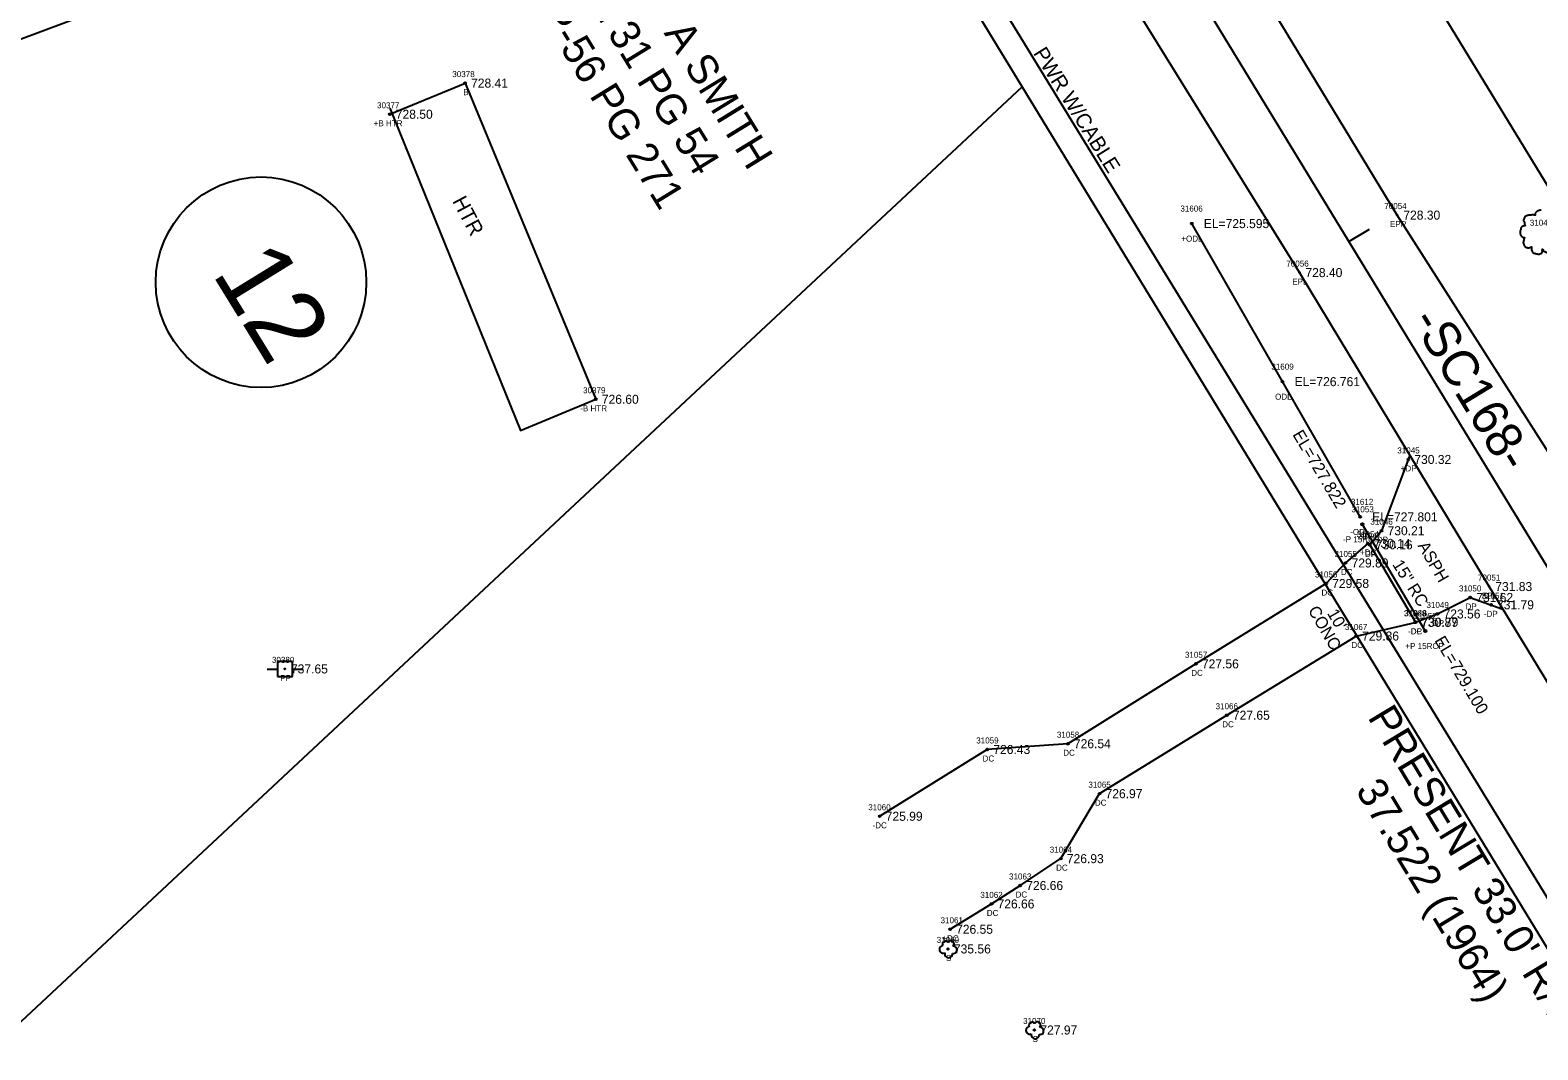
# Model space of a CAD drawing. Extents: x 1375131 to 1378678, y 999028 to 1004053.
# Drawn here: x 1377489.3 to 1377739.9, y 1000960.8 to 1001130.3 of the extents above; entities that cross this region are included whole.
import ezdxf

# ---------------------------------------------------------------- set-up
doc = ezdxf.new("R2010")
doc.units = 0
for name, color, linetype in [('RD_EX_Bldg', 7, 'Continuous'), ('RD_EX_Bldg_txCode', 7, 'Continuous'), ('RD_EX_Conc', 7, 'Continuous'), ('RD_EX_Conc_txCode', 7, 'Continuous'), ('RD_EX_DR_Pipe', 7, 'Continuous'), ('RD_EX_DR_Pipe_txCode', 7, 'Continuous'), ('RD_EX_Driveway', 7, 'Continuous'), ('RD_EX_Driveway_txCode', 7, 'Continuous'), ('RD_EX_DV_Prop', 7, 'Continuous'), ('RD_EX_DV_TX_Prop(Owner ID)', 7, 'Continuous'), ('RD_EX_H2O', 7, 'Continuous'), ('RD_EX_H2O_txCode', 7, 'Continuous'), ('RD_EX_Road', 7, 'Continuous'), ('RD_EX_Road_txCode', 7, 'Continuous'), ('RD_EX_RW', 7, 'Continuous'), ('RD_EX_RW_TX', 7, 'Continuous'), ('RD_EX_SU_Elec', 7, 'Continuous'), ('RD_EX_TX_Bldg_ELEV', 7, 'Continuous'), ('RD_EX_TX_Conc_ELEV', 7, 'Continuous'), ('RD_EX_TX_Driveway_ELEV', 7, 'Continuous'), ('RD_EX_TX_H2O_ELEV', 7, 'Continuous'), ('RD_EX_TX_Road_ELEV', 7, 'Continuous'), ('RD_EX_TX_VEG_ELEV', 7, 'Continuous'), ('RD_EX_UT', 7, 'Continuous'), ('RD_EX_UT_txCode', 7, 'Continuous'), ('RD_EX_VEG', 7, 'Continuous'), ('RD_EX_VEG_txCode', 7, 'Continuous'), ('RD_HC_Cl', 7, 'Continuous'), ('RD_HC_Data', 7, 'Continuous'), ('RD_HC_Data_Tic', 7, 'Continuous'), ('RD_HC_Survey_ELEV', 7, 'Continuous'), ('RD_SMD_Locator', 7, 'Continuous'), ('RD_TX_Bldg', 7, 'Continuous'), ('RD_TX_Drainage', 7, 'Continuous'), ('RD_TX_Misc2', 7, 'Continuous'), ('RD_TX_Pipe_ElevEX', 7, 'Continuous'), ('RD_TX_Utilities', 7, 'Continuous')]:
    doc.layers.add(name, color=color, linetype=linetype)

msp = doc.modelspace()

# ---------------------------------------------------------------- linework, layer by layer
at = {"layer": 'RD_EX_Bldg'}
for points in [[(1377549.09, 1001116.29), (1377561.6, 1001121.46), (1377583.34, 1001068.93)], [(1377549.09, 1001117.29), (1377570.83, 1001063.76), (1377583.34, 1001068.93)]]:
    msp.add_lwpolyline(points, dxfattribs=at)
at = {"layer": 'RD_EX_Conc'}
for points in [[(1377711.66, 1001044.99), (1377707.98, 1001041.73), (1377704.75, 1001038.32), (1377683.1, 1001024.97), (1377661.82, 1001011.7), (1377648.42, 1001010.74), (1377630.53, 1000999.64)], [(1377642.23, 1000980.87), (1377649.12, 1000985.08), (1377653.89, 1000988.14), (1377660.64, 1000992.6), (1377667.08, 1001003.4), (1377688.25, 1001016.43), (1377709.73, 1001029.59), (1377719.53, 1001031.86)]]:
    msp.add_lwpolyline(points, dxfattribs=at)
at = {"layer": 'RD_EX_DR_Pipe'}
msp.add_line((1377721.23, 1001030.43), (1377710.78, 1001048.15), dxfattribs=at)
at = {"layer": 'RD_EX_Driveway'}
msp.add_lwpolyline([(1377718.67, 1001059.62), (1377713.96, 1001047.09), (1377711.99, 1001044.74), (1377719.6, 1001031.89), (1377723.27, 1001033.26), (1377728.7, 1001036), (1377734.14, 1001034.08)], dxfattribs=at)
at = {"layer": 'RD_EX_DV_Prop'}
for p, q in [((1377290.9, 1001055.28), (1377619.37, 1001177.98)), ((1377654.21, 1001120.83), (1377445.16, 1000925.79))]:
    msp.add_line(p, q, dxfattribs=at)
at = {"layer": 'RD_EX_DV_TX_Prop(Owner ID)'}
msp.add_circle((1377527.68, 1001088.37), 17.5, dxfattribs=at)
at = {"layer": 'RD_EX_H2O'}
msp.add_lwpolyline([(1377710.4, 1001049.39), (1377697.5, 1001071.86), (1377682.41, 1001098.12)], dxfattribs=at)
at = {"layer": 'RD_EX_Road'}
for points in [[(1377899.67, 1000800.29), (1377898.72, 1000801.84), (1377870.31, 1000849.94), (1377847.28, 1000887.89), (1377815.15, 1000940.58), (1377781.51, 1000995.26), (1377748.62, 1001049.21), (1377716.58, 1001099.53), (1377686.67, 1001148.78), (1377656.47, 1001199.11), (1377629.54, 1001244.18), (1377599.89, 1001292.67), (1377570.87, 1001341.43), (1377539.83, 1001392.47), (1377511.01, 1001440.31), (1377480.72, 1001490), (1377449.73, 1001541.49), (1377420.9, 1001591.95), (1377390.45, 1001644.41)], [(1377883.75, 1000788.5), (1377882.63, 1000790.22), (1377852.26, 1000839.6), (1377828.46, 1000879.31), (1377797, 1000930.66), (1377763.07, 1000986.65), (1377731.87, 1001037.81), (1377700.31, 1001089.98), (1377670.43, 1001138.24), (1377639.73, 1001190.03), (1377611.89, 1001234.23), (1377582.78, 1001282.57), (1377552.22, 1001331.03), (1377522.24, 1001382.35), (1377494.26, 1001430.19), (1377463.17, 1001481.14), (1377433.42, 1001531.29), (1377403.14, 1001580.98), (1377371.36, 1001632.19)]]:
    msp.add_lwpolyline(points, dxfattribs=at)
at = {"layer": 'RD_EX_RW'}
for p, q in [((1377592.75, 1001348.44), (1377983.57, 1000707.36)), ((1377536.4, 1001314.08), (1377927.22, 1000673.01))]:
    msp.add_line(p, q, dxfattribs=at)
at = {"layer": 'RD_EX_SU_Elec'}
msp.add_lwpolyline([(1377525.76, 1001454.69), (1377578.78, 1001251.81), (1377798.03, 1000893.79)], dxfattribs=at)
at = {"layer": 'RD_EX_UT'}
for p, q in [((1377528.69, 1001024.1), (1377530.42, 1001024.1)), ((1377532.9, 1001025.38), (1377530.4, 1001025.38)), ((1377530.4, 1001025.38), (1377530.4, 1001022.88)), ((1377532.87, 1001024.1), (1377534.69, 1001024.1)), ((1377532.9, 1001022.88), (1377532.9, 1001025.38)), ((1377530.4, 1001022.88), (1377532.9, 1001022.88))]:
    msp.add_line(p, q, dxfattribs=at)
at = {"layer": 'RD_EX_VEG'}
for centre in [(1377641.87, 1000977.6), (1377656.24, 1000964.13)]:
    msp.add_circle(centre, 0.125, dxfattribs=at)
for centre, radius, start, end in [((1377641.5, 1000978.37), 0.542, 34.9763, 204.756), ((1377642.39, 1000978.45), 0.497, 308.7626, 152.0467), ((1377641.08, 1000977.52), 0.628, 96.4518, 294.734), ((1377641.99, 1000976.8), 0.659, 166.8827, 5.7589), ((1377642.78, 1000977.46), 0.609, 256.5667, 98.1046), ((1377655.46, 1000964.06), 0.628, 96.4518, 294.734), ((1377655.88, 1000964.91), 0.542, 34.9763, 204.756), ((1377656.37, 1000963.33), 0.659, 166.8827, 5.7589), ((1377656.77, 1000964.98), 0.497, 308.7626, 152.0467), ((1377657.16, 1000963.99), 0.609, 256.5667, 98.1046)]:
    msp.add_arc(centre, radius, start, end, dxfattribs=at)
msp.add_spline([(1377740.51, 1001100.34), (1377740.36, 1001100.35), (1377740.2, 1001100.3), (1377740.07, 1001100.25), (1377739.96, 1001100.22), (1377739.85, 1001100.17), (1377739.7, 1001100.08), (1377739.59, 1001099.98), (1377739.52, 1001099.85), (1377739.5, 1001099.74), (1377739.47, 1001099.6), (1377739.47, 1001099.52), (1377739.41, 1001099.5), (1377739.34, 1001099.52), (1377739.21, 1001099.55), (1377739.09, 1001099.55), (1377738.96, 1001099.55), (1377738.79, 1001099.54), (1377738.61, 1001099.54), (1377738.47, 1001099.52), (1377738.31, 1001099.49), (1377738.12, 1001099.43), (1377737.95, 1001099.37), (1377737.8, 1001099.24), (1377737.67, 1001099), (1377737.61, 1001098.83), (1377737.54, 1001098.7), (1377737.61, 1001098.48), (1377737.7, 1001098.3), (1377737.71, 1001098.2), (1377737.75, 1001097.99), (1377737.8, 1001097.88), (1377737.86, 1001097.78), (1377737.82, 1001097.77), (1377737.64, 1001097.74), (1377737.49, 1001097.69), (1377737.27, 1001097.58), (1377737.16, 1001097.47), (1377737.11, 1001097.3), (1377737.1, 1001097.13), (1377737.05, 1001097.03), (1377737.01, 1001096.89), (1377737, 1001096.85), (1377736.98, 1001096.69), (1377737.03, 1001096.47), (1377737.04, 1001096.29), (1377737.1, 1001096.18), (1377737.17, 1001096.09), (1377737.26, 1001095.97), (1377737.46, 1001095.86), (1377737.62, 1001095.81), (1377737.72, 1001095.79), (1377737.64, 1001095.54), (1377737.61, 1001095.37), (1377737.55, 1001095.17), (1377737.55, 1001095.13), (1377737.52, 1001094.89), (1377737.6, 1001094.73), (1377737.64, 1001094.54), (1377737.72, 1001094.43), (1377737.86, 1001094.28), (1377738.02, 1001094.17), (1377738.27, 1001094.11), (1377738.47, 1001094.12), (1377738.76, 1001094.21), (1377738.89, 1001094.24), (1377738.87, 1001094.16), (1377738.89, 1001093.97), (1377738.89, 1001093.76), (1377738.96, 1001093.59), (1377739.01, 1001093.46), (1377739.09, 1001093.33), (1377739.25, 1001093.22), (1377739.45, 1001093.18), (1377739.66, 1001093.11), (1377739.89, 1001093.07), (1377740.14, 1001093.06), (1377740.44, 1001093.13), (1377740.57, 1001093.19), (1377740.62, 1001093.28), (1377740.72, 1001093.47), (1377740.7, 1001093.58), (1377740.71, 1001093.88), (1377740.76, 1001093.79), (1377740.85, 1001093.62), (1377741.1, 1001093.47), (1377741.3, 1001093.38), (1377741.54, 1001093.31), (1377741.69, 1001093.27), (1377741.92, 1001093.31), (1377742.11, 1001093.34), (1377742.3, 1001093.41), (1377742.45, 1001093.54), (1377742.54, 1001093.68), (1377742.56, 1001093.82), (1377742.6, 1001094.01), (1377742.62, 1001094.09)], degree=3, dxfattribs=at)
at = {"layer": 'RD_HC_Cl'}
msp.add_line((1377564.57, 1001331.26), (1377955.4, 1000690.18), dxfattribs=at)
at = {"layer": 'RD_HC_Data_Tic'}
msp.add_line((1377708.53, 1001095.13), (1377711.94, 1001097.22), dxfattribs=at)
at = {"layer": 'RD_SMD_Locator'}
for centre, radius in [((1377561.6, 1001121.46), 0.15), ((1377549.09, 1001116.29), 0.15), ((1377716.58, 1001099.53), 0.075), ((1377682.41, 1001098.12), 0.15), ((1377700.31, 1001089.98), 0.075), ((1377697.5, 1001071.86), 0.15), ((1377583.34, 1001068.93), 0.15), ((1377718.41, 1001058.93), 0.15), ((1377710.4, 1001049.39), 0.15), ((1377710.78, 1001048.15), 0.2), ((1377713.96, 1001047.09), 0.15), ((1377711.66, 1001044.99), 0.15), ((1377711.99, 1001044.74), 0.15), ((1377707.98, 1001041.73), 0.15), ((1377704.75, 1001038.32), 0.15), ((1377728.7, 1001036), 0.15), ((1377731.87, 1001037.81), 0.075), ((1377723.27, 1001033.26), 0.15), ((1377732.16, 1001034.78), 0.15), ((1377719.53, 1001031.86), 0.15), ((1377719.6, 1001031.89), 0.15), ((1377709.73, 1001029.59), 0.15), ((1377721.23, 1001030.43), 0.2), ((1377531.66, 1001024.13), 0.075), ((1377683.1, 1001024.97), 0.15), ((1377688.25, 1001016.43), 0.15), ((1377648.42, 1001010.74), 0.15), ((1377661.82, 1001011.7), 0.15), ((1377667.08, 1001003.4), 0.15), ((1377630.53, 1000999.64), 0.15), ((1377660.64, 1000992.6), 0.15), ((1377653.89, 1000988.14), 0.15), ((1377649.12, 1000985.08), 0.15), ((1377642.23, 1000980.87), 0.15), ((1377641.87, 1000977.6), 0.075), ((1377656.24, 1000964.13), 0.075)]:
    msp.add_circle(centre, radius, dxfattribs=at)

# ---------------------------------------------------------------- texts
at = {"layer": 'RD_EX_Bldg_txCode'}
for s, p in [('30378', (1377559.48, 1001122.46)), ('B', (1377561.29, 1001119.46)), ('30377', (1377546.97, 1001117.29)), ('+B HTR', (1377546.41, 1001114.29)), ('30379', (1377581.22, 1001069.93)), ('-B HTR', (1377580.74, 1001066.93))]:
    msp.add_text(s, height=1, dxfattribs=at).set_placement(p)
at = {"layer": 'RD_EX_Conc_txCode'}
for s, p in [('31054', (1377709.82, 1001045.99)), ('31055', (1377706.14, 1001042.73)), ('+DC', (1377710.39, 1001042.99)), ('31056', (1377702.89, 1001039.32)), ('DC', (1377707.2, 1001039.73)), ('DC', (1377703.97, 1001036.32)), ('31068', (1377717.67, 1001032.86)), ('31067', (1377707.87, 1001030.59)), ('-DC', (1377718.34, 1001029.86)), ('DC', (1377708.95, 1001027.59)), ('31057', (1377681.27, 1001025.97)), ('DC', (1377682.32, 1001022.97)), ('31066', (1377686.37, 1001017.43)), ('31058', (1377659.99, 1001012.7)), ('DC', (1377687.47, 1001014.43)), ('31059', (1377646.58, 1001011.74)), ('DC', (1377647.64, 1001008.74)), ('DC', (1377661.04, 1001009.7)), ('31065', (1377665.22, 1001004.4)), ('31060', (1377628.63, 1001000.64)), ('DC', (1377666.3, 1001001.4)), ('-DC', (1377629.34, 1000997.64)), ('31064', (1377658.79, 1000993.6)), ('DC', (1377659.86, 1000990.6)), ('31063', (1377652.03, 1000989.14)), ('31062', (1377647.26, 1000986.08)), ('DC', (1377653.11, 1000986.14)), ('DC', (1377648.34, 1000983.08)), ('31061', (1377640.65, 1000981.87)), ('+DC', (1377640.96, 1000978.87))]:
    msp.add_text(s, height=1, dxfattribs=at).set_placement(p)
at = {"layer": 'RD_EX_DR_Pipe_txCode'}
for s, p in [('31053', (1377708.95, 1001050.15)), ('-P 15RCP', (1377707.56, 1001045.15)), ('31052', (1377719.4, 1001032.43)), ('+P 15RCP', (1377717.93, 1001027.43))]:
    msp.add_text(s, height=1, dxfattribs=at).set_placement(p)
at = {"layer": 'RD_EX_Driveway_txCode'}
for s, p in [('31045', (1377716.58, 1001059.93)), ('+DP', (1377717.14, 1001056.93)), ('31046', (1377712.1, 1001048.09)), ('31047', (1377710.15, 1001045.74)), ('DP', (1377713.18, 1001045.09)), ('DP', (1377711.21, 1001042.74)), ('31050', (1377726.83, 1001037)), ('31051', (1377730.6, 1001035.78)), ('31048', (1377717.76, 1001032.89)), ('31049', (1377721.43, 1001034.26)), ('DP', (1377727.92, 1001034)), ('-DP', (1377730.97, 1001032.78)), ('DP', (1377718.82, 1001029.89)), ('DP', (1377722.49, 1001031.26))]:
    msp.add_text(s, height=1, dxfattribs=at).set_placement(p)
at = {"layer": 'RD_EX_DV_TX_Prop(Owner ID)'}
for s, height, p in [('DAVID A SMITH', 5, (1377582.9, 1001148.79)), ('PB P-56 PG 271', 5, (1377568.17, 1001142.21)), ('DB 731 PG 54', 5, (1377577.39, 1001142.47)), ('12', 12.5, (1377519.42, 1001089.87))]:
    msp.add_text(s, height=height, rotation=301.5778, dxfattribs=at).set_placement(p)
at = {"layer": 'RD_EX_H2O_txCode'}
for s, p in [('31606', (1377680.52, 1001100.12)), ('+ODL', (1377680.67, 1001095.12)), ('31609', (1377695.64, 1001073.86)), ('ODL', (1377696.26, 1001068.86)), ('31612', (1377708.87, 1001051.39)), ('-ODL', (1377708.75, 1001046.39))]:
    msp.add_text(s, height=1, dxfattribs=at).set_placement(p)
at = {"layer": 'RD_EX_Road_txCode'}
for s, p in [('70054', (1377714.42, 1001100.53)), ('EPR', (1377715.35, 1001097.53)), ('70056', (1377698.13, 1001090.98)), ('EPL', (1377699.11, 1001087.98)), ('70051', (1377729.99, 1001038.81)), ('EPL', (1377730.66, 1001035.81))]:
    msp.add_text(s, height=1, dxfattribs=at).set_placement(p)
at = {"layer": 'RD_EX_RW_TX'}
for s, p in [("PRESENT 33.0' R/W", (1377711.56, 1001016.12)), ('37.522 (1964)', (1377709.55, 1001003.97))]:
    msp.add_text(s, height=5, rotation=301.1045, dxfattribs=at).set_placement(p)
at = {"layer": 'RD_EX_TX_Bldg_ELEV'}
for s, p in [('728.41', (1377562.6, 1001120.71)), ('728.50', (1377550.09, 1001115.54)), ('726.60', (1377584.34, 1001068.18))]:
    msp.add_text(s, height=1.5, dxfattribs=at).set_placement(p)
at = {"layer": 'RD_EX_TX_Conc_ELEV'}
for s, p in [('730.14', (1377712.66, 1001044.24)), ('729.89', (1377708.98, 1001040.98)), ('729.58', (1377705.75, 1001037.57)), ('730.87', (1377720.53, 1001031.11)), ('729.86', (1377710.73, 1001028.84)), ('727.56', (1377684.1, 1001024.22)), ('727.65', (1377689.25, 1001015.68)), ('726.43', (1377649.42, 1001009.99)), ('726.54', (1377662.82, 1001010.95)), ('726.97', (1377668.08, 1001002.65)), ('725.99', (1377631.53, 1000998.89)), ('726.93', (1377661.64, 1000991.85)), ('726.66', (1377654.89, 1000987.39)), ('726.66', (1377650.12, 1000984.33)), ('726.55', (1377643.23, 1000980.12))]:
    msp.add_text(s, height=1.5, dxfattribs=at).set_placement(p)
at = {"layer": 'RD_EX_TX_Driveway_ELEV'}
for s, p in [('730.32', (1377719.41, 1001058.18)), ('730.21', (1377714.96, 1001046.34)), ('730.16', (1377712.99, 1001043.99)), ('731.62', (1377729.7, 1001035.25)), ('723.56', (1377724.27, 1001032.51)), ('731.79', (1377733.16, 1001034.03)), ('730.79', (1377720.6, 1001031.14))]:
    msp.add_text(s, height=1.5, dxfattribs=at).set_placement(p)
at = {"layer": 'RD_EX_TX_H2O_ELEV'}
for s, p in [('EL=725.595', (1377684.41, 1001097.37)), ('EL=726.761', (1377699.5, 1001071.11)), ('EL=727.801', (1377712.4, 1001048.64))]:
    msp.add_text(s, height=1.5, dxfattribs=at).set_placement(p)
at = {"layer": 'RD_EX_TX_Road_ELEV'}
for s, p in [('728.30', (1377717.58, 1001098.78)), ('728.40', (1377701.31, 1001089.23)), ('731.83', (1377732.87, 1001037.06))]:
    msp.add_text(s, height=1.5, dxfattribs=at).set_placement(p)
at = {"layer": 'RD_EX_TX_VEG_ELEV'}
for s, p in [('735.56', (1377642.87, 1000976.85)), ('727.97', (1377657.24, 1000963.38))]:
    msp.add_text(s, height=1.5, dxfattribs=at).set_placement(p)
at = {"layer": 'RD_EX_UT_txCode'}
for s, p in [('30380', (1377529.5, 1001025.13)), ('PP', (1377530.88, 1001022.13))]:
    msp.add_text(s, height=1, dxfattribs=at).set_placement(p)
at = {"layer": 'RD_EX_VEG_txCode'}
for s, p in [('31042', (1377738.61, 1001097.76)), ('31069', (1377640.01, 1000978.6)), ('S', (1377641.56, 1000975.6)), ('31070', (1377654.37, 1000965.13)), ('S', (1377655.94, 1000962.13))]:
    msp.add_text(s, height=1, dxfattribs=at).set_placement(p)
at = {"layer": 'RD_HC_Data'}
msp.add_text('-SC168-', height=6, rotation=301.368, dxfattribs=at).set_placement((1377718.76, 1001081.98))
at = {"layer": 'RD_HC_Survey_ELEV'}
msp.add_text('737.65', height=1.5, dxfattribs=at).set_placement((1377532.66, 1001023.38))
at = {"layer": 'RD_TX_Bldg'}
msp.add_text('HTR', height=2.5, rotation=297.9571, dxfattribs=at).set_placement((1377559.41, 1001101.87))
at = {"layer": 'RD_TX_Drainage'}
msp.add_text('15" RC', height=2, rotation=301.861, dxfattribs=at).set_placement((1377715.68, 1001041.5))
at = {"layer": 'RD_TX_Misc2'}
for s, p in [('ASPH', (1377719.9, 1001044.6)), ('CONC', (1377701.68, 1001033.89)), ("10'", (1377704.85, 1001033.39))]:
    msp.add_text(s, height=2, rotation=300.0183, dxfattribs=at).set_placement(p)
at = {"layer": 'RD_TX_Pipe_ElevEX'}
for s, rotation, p in [('EL=727.822', 300.6996, (1377699.1, 1001063.08)), ('EL=729.100', 300.7972, (1377722.7, 1001028.85))]:
    msp.add_text(s, height=2, rotation=rotation, dxfattribs=at).set_placement(p)
at = {"layer": 'RD_TX_Utilities'}
msp.add_text('PWR W/CABLE', height=2.5, rotation=301.9263, dxfattribs=at).set_placement((1377655.99, 1001126.46))

doc.saveas('drawing.dxf')
